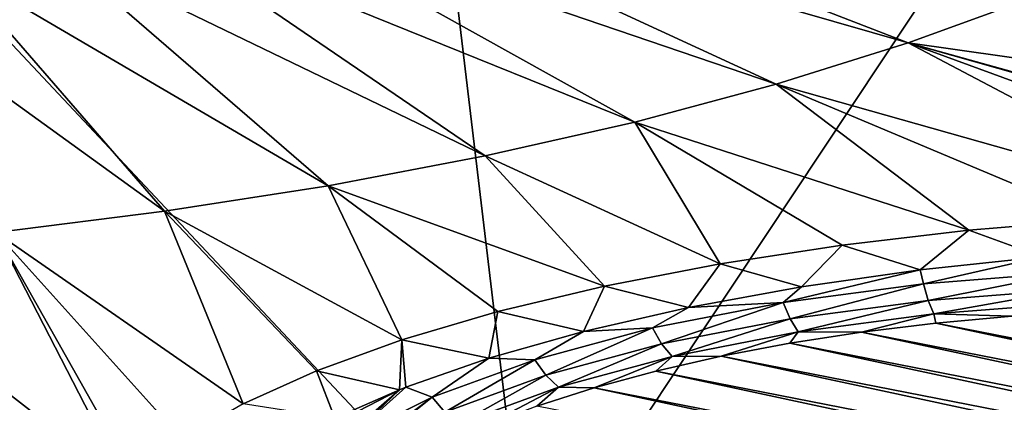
# Model space of a CAD drawing. Header units: metres. Extents: x -90 to 304, y -90 to 74.
# Tile 284 of 570: x 242.84 to 246.66, y -7.42 to -5.94. Entities that reach past the tile are written whole.
import ezdxf

# ---------------------------------------------------------------- set-up
doc = ezdxf.new("R2010")
doc.units = ezdxf.units.M
doc.layers.add('solid_21662050_350', color=7, linetype='CONTINUOUS')

msp = doc.modelspace()

# ---------------------------------------------------------------- linework, layer by layer
at = {"layer": 'solid_21662050_350'}
for points in [[(248.36145, -2.821896, 232.902344), (244.193527, -2.987869, 233.365204), (244.812439, -8.165796, 239.15979)], [(248.36145, -2.821896, 232.902344), (244.812439, -8.165796, 239.15979), (249.594559, -7.971935, 238.621323)], [(244.193527, -2.987869, 233.365204), (240, -3.042531, 233.51889), (244.812439, -8.165796, 239.15979)], [(240, -3.042531, 233.51889), (240, -8.230553, 239.339661), (244.812439, -8.165796, 239.15979)], [(246.287872, -6.029606, 182.333939), (244.00827, -5.374266, 180.147034), (244.310394, -5.263552, 179.839523)], [(246.761826, -5.855927, 181.851532), (246.287872, -6.029606, 182.333939), (244.310394, -5.263552, 179.839523)], [(245.775146, -6.190153, 182.779877), (243.681427, -5.476608, 180.431305), (244.00827, -5.374266, 180.147034)], [(246.287872, -6.029606, 182.333939), (245.775146, -6.190153, 182.779877), (244.00827, -5.374266, 180.147034)], [(245.226822, -6.336579, 183.186584), (243.331894, -5.569949, 180.690567), (243.681427, -5.476608, 180.431305)], [(245.775146, -6.190153, 182.779877), (245.226822, -6.336579, 183.186584), (243.681427, -5.476608, 180.431305)], [(244.646255, -6.46798, 183.551575), (242.961807, -5.653712, 180.923233), (243.331894, -5.569949, 180.690567)], [(245.226822, -6.336579, 183.186584), (244.646255, -6.46798, 183.551575), (243.331894, -5.569949, 180.690567)], [(244.037064, -6.583547, 183.872574), (242.573471, -5.727381, 181.127853), (242.961807, -5.653712, 180.923233)], [(244.646255, -6.46798, 183.551575), (244.037064, -6.583547, 183.872574), (242.961807, -5.653712, 180.923233)], [(243.402969, -6.682567, 184.147614), (242.169266, -5.790503, 181.303177), (242.573471, -5.727381, 181.127853)], [(244.037064, -6.583547, 183.872574), (243.402969, -6.682567, 184.147614), (242.573471, -5.727381, 181.127853)], [(243.402969, -6.682567, 184.147614), (242.747894, -6.764429, 184.374985), (242.169266, -5.790503, 181.303177)], [(249.304886, -6.456853, 184.077103), (246.287872, -6.029606, 182.333939), (246.761826, -5.855927, 181.851532)], [(247.536835, -6.687583, 184.558548), (245.775146, -6.190153, 182.779877), (246.287872, -6.029606, 182.333939)], [(248.060822, -6.677968, 184.598724), (247.536835, -6.687583, 184.558548), (246.287872, -6.029606, 182.333939)], [(248.608749, -6.686608, 184.706055), (248.060822, -6.677968, 184.598724), (246.287872, -6.029606, 182.333939)], [(248.66095, -6.688463, 184.719879), (248.608749, -6.686608, 184.706055), (246.287872, -6.029606, 182.333939)], [(249.304886, -6.456853, 184.077103), (248.66095, -6.688463, 184.719879), (246.287872, -6.029606, 182.333939)], [(246.522629, -6.755729, 184.653824), (245.226822, -6.336579, 183.186584), (245.775146, -6.190153, 182.779877)], [(247.025391, -6.713775, 184.578018), (246.522629, -6.755729, 184.653824), (245.775146, -6.190153, 182.779877)], [(247.536835, -6.687583, 184.558548), (247.025391, -6.713775, 184.578018), (245.775146, -6.190153, 182.779877)], [(245.557846, -6.885797, 184.972733), (244.646255, -6.46798, 183.551575), (245.226822, -6.336579, 183.186584)], [(246.031448, -6.813287, 184.785858), (245.557846, -6.885797, 184.972733), (245.226822, -6.336579, 183.186584)], [(246.522629, -6.755729, 184.653824), (246.031448, -6.813287, 184.785858), (245.226822, -6.336579, 183.186584)], [(245.11026, -6.97241, 185.212646), (244.037064, -6.583547, 183.872574), (244.646255, -6.46798, 183.551575)], [(245.557846, -6.885797, 184.972733), (245.11026, -6.97241, 185.212646), (244.646255, -6.46798, 183.551575)], [(244.32312, -7.18112, 185.831955), (243.402969, -6.682567, 184.147614), (244.037064, -6.583547, 183.872574)], [(244.696152, -7.071472, 185.500885), (244.32312, -7.18112, 185.831955), (244.037064, -6.583547, 183.872574)], [(245.11026, -6.97241, 185.212646), (244.696152, -7.071472, 185.500885), (244.037064, -6.583547, 183.872574)], [(243.707596, -7.428462, 186.610672), (242.747894, -6.764429, 184.374985), (243.402969, -6.682567, 184.147614)], [(243.992142, -7.30053, 186.20314), (243.707596, -7.428462, 186.610672), (243.402969, -6.682567, 184.147614)], [(244.32312, -7.18112, 185.831955), (243.992142, -7.30053, 186.20314), (243.402969, -6.682567, 184.147614)], [(246.807312, -6.858563, 185.020096), (246.522629, -6.755729, 184.653824), (247.025391, -6.713775, 184.578018)], [(246.333893, -6.909483, 185.131027), (246.031448, -6.813287, 184.785858), (246.522629, -6.755729, 184.653824)], [(246.333893, -6.909483, 185.131027), (246.522629, -6.755729, 184.653824), (246.807312, -6.858563, 185.020096)], [(243.254044, -7.74497, 187.653748), (242.075882, -6.828629, 184.553314), (242.747894, -6.764429, 184.374985)], [(243.28508, -7.713226, 187.547134), (243.254044, -7.74497, 187.653748), (242.747894, -6.764429, 184.374985)], [(243.470627, -7.565393, 187.056305), (243.28508, -7.713226, 187.547134), (242.747894, -6.764429, 184.374985)], [(243.707596, -7.428462, 186.610672), (243.470627, -7.565393, 187.056305), (242.747894, -6.764429, 184.374985)], [(243.254044, -7.74497, 187.653748), (242.458649, -7.811163, 187.838837), (242.075882, -6.828629, 184.553314)], [(245.873581, -6.975653, 185.297333), (245.557846, -6.885797, 184.972733), (246.031448, -6.813287, 184.785858)], [(245.873581, -6.975653, 185.297333), (246.031448, -6.813287, 184.785858), (246.333893, -6.909483, 185.131027)], [(246.333893, -6.909483, 185.131027), (246.807312, -6.858563, 185.020096), (246.346909, -6.9632, 185.148376)], [(246.807312, -6.858563, 185.020096), (246.916946, -6.919128, 185.025955), (246.346909, -6.9632, 185.148376)], [(245.435059, -7.056109, 185.516907), (245.11026, -6.97241, 185.212646), (245.557846, -6.885797, 184.972733)], [(245.435059, -7.056109, 185.516907), (245.557846, -6.885797, 184.972733), (245.873581, -6.975653, 185.297333)], [(246.333893, -6.909483, 185.131027), (246.346909, -6.9632, 185.148376), (245.802643, -7.035558, 185.34935)], [(245.873581, -6.975653, 185.297333), (246.333893, -6.909483, 185.131027), (245.802643, -7.035558, 185.34935)], [(246.36525, -7.028205, 185.188156), (246.346909, -6.9632, 185.148376), (246.916946, -6.919128, 185.025955)], [(246.926224, -6.984834, 185.067703), (246.36525, -7.028205, 185.188156), (246.916946, -6.919128, 185.025955)], [(245.028244, -7.149117, 185.785126), (244.696152, -7.071472, 185.500885), (245.11026, -6.97241, 185.212646)], [(245.028244, -7.149117, 185.785126), (245.11026, -6.97241, 185.212646), (245.435059, -7.056109, 185.516907)], [(245.435059, -7.056109, 185.516907), (245.873581, -6.975653, 185.297333), (245.802643, -7.035558, 185.34935)], [(245.829636, -7.099412, 185.385956), (245.802643, -7.035558, 185.34935), (246.346909, -6.9632, 185.148376)], [(246.36525, -7.028205, 185.188156), (245.829636, -7.099412, 185.385956), (246.346909, -6.9632, 185.148376)], [(246.386612, -7.079821, 185.243164), (246.36525, -7.028205, 185.188156), (246.926224, -6.984834, 185.067703)], [(246.937012, -7.037267, 185.124969), (246.386612, -7.079821, 185.243164), (246.926224, -6.984834, 185.067703)], [(245.861069, -7.149689, 185.437225), (245.829636, -7.099412, 185.385956), (246.36525, -7.028205, 185.188156)], [(246.386612, -7.079821, 185.243164), (245.861069, -7.149689, 185.437225), (246.36525, -7.028205, 185.188156)], [(245.028244, -7.149117, 185.785126), (245.435059, -7.056109, 185.516907), (245.29628, -7.134587, 185.62442)], [(245.435059, -7.056109, 185.516907), (245.802643, -7.035558, 185.34935), (245.29628, -7.134587, 185.62442)], [(245.331329, -7.196866, 185.656631), (245.29628, -7.134587, 185.62442), (245.802643, -7.035558, 185.34935)], [(245.829636, -7.099412, 185.385956), (245.331329, -7.196866, 185.656631), (245.802643, -7.035558, 185.34935)], [(246.937012, -7.037267, 185.124969), (246.69046, -7.089082, 185.238953), (246.386612, -7.079821, 185.243164)], [(244.661331, -7.252585, 186.095749), (244.32312, -7.18112, 185.831955), (244.696152, -7.071472, 185.500885)], [(244.661331, -7.252585, 186.095749), (244.696152, -7.071472, 185.500885), (245.028244, -7.149117, 185.785126)], [(245.372147, -7.245308, 185.70282), (245.331329, -7.196866, 185.656631), (245.829636, -7.099412, 185.385956)], [(245.861069, -7.149689, 185.437225), (245.372147, -7.245308, 185.70282), (245.829636, -7.099412, 185.385956)], [(246.386612, -7.079821, 185.243164), (246.107162, -7.150912, 185.41069), (245.861069, -7.149689, 185.437225)], [(246.386612, -7.079821, 185.243164), (246.395035, -7.11591, 185.313461), (246.107162, -7.150912, 185.41069)], [(246.386612, -7.079821, 185.243164), (246.69046, -7.089082, 185.238953), (246.395035, -7.11591, 185.313461)], [(246.395035, -7.11591, 185.313461), (246.69046, -7.089082, 185.238953), (251.11055, -8.038125, 187.875015)], [(245.028244, -7.149117, 185.785126), (245.29628, -7.134587, 185.62442), (244.839157, -7.258074, 185.967407)], [(244.88147, -7.318388, 185.994171), (244.839157, -7.258074, 185.967407), (245.29628, -7.134587, 185.62442)], [(245.331329, -7.196866, 185.656631), (244.88147, -7.318388, 185.994171), (245.29628, -7.134587, 185.62442)], [(246.107162, -7.150912, 185.41069), (246.395035, -7.11591, 185.313461), (251.165009, -8.140079, 188.158203)], [(246.395035, -7.11591, 185.313461), (251.11055, -8.038125, 187.875015), (251.165009, -8.140079, 188.158203)], [(244.314056, -7.374615, 186.474258), (243.992142, -7.30053, 186.20314), (244.32312, -7.18112, 185.831955)], [(244.339127, -7.364779, 186.443329), (244.314056, -7.374615, 186.474258), (244.32312, -7.18112, 185.831955)], [(244.661331, -7.252585, 186.095749), (244.339127, -7.364779, 186.443329), (244.32312, -7.18112, 185.831955)], [(244.661331, -7.252585, 186.095749), (245.028244, -7.149117, 185.785126), (244.839157, -7.258074, 185.967407)], [(245.861069, -7.149689, 185.437225), (245.561874, -7.244421, 185.670425), (245.372147, -7.245308, 185.70282)], [(245.861069, -7.149689, 185.437225), (245.828827, -7.193843, 185.529938), (245.561874, -7.244421, 185.670425)], [(245.861069, -7.149689, 185.437225), (246.107162, -7.150912, 185.41069), (245.828827, -7.193843, 185.529938)], [(245.828827, -7.193843, 185.529938), (246.107162, -7.150912, 185.41069), (251.194412, -8.243196, 188.444626)], [(246.107162, -7.150912, 185.41069), (251.165009, -8.140079, 188.158203), (251.194412, -8.243196, 188.444626)], [(244.930756, -7.364543, 186.034012), (244.88147, -7.318388, 185.994171), (245.331329, -7.196866, 185.656631)], [(245.372147, -7.245308, 185.70282), (244.930756, -7.364543, 186.034012), (245.331329, -7.196866, 185.656631)], [(245.561874, -7.244421, 185.670425), (245.828827, -7.193843, 185.529938), (251.198578, -8.346794, 188.732376)], [(245.828827, -7.193843, 185.529938), (251.194412, -8.243196, 188.444626), (251.198578, -8.346794, 188.732376)], [(244.661331, -7.252585, 186.095749), (244.441452, -7.40326, 186.370682), (244.339127, -7.364779, 186.443329)], [(244.661331, -7.252585, 186.095749), (244.839157, -7.258074, 185.967407), (244.441452, -7.40326, 186.370682)], [(245.372147, -7.245308, 185.70282), (245.069473, -7.367063, 186.011078), (244.930756, -7.364543, 186.034012)], [(245.372147, -7.245308, 185.70282), (245.308182, -7.302291, 185.831161), (245.069473, -7.367063, 186.011078)], [(245.308182, -7.302291, 185.831161), (245.561874, -7.244421, 185.670425), (251.177475, -8.45015, 189.019455)], [(245.372147, -7.245308, 185.70282), (245.561874, -7.244421, 185.670425), (245.308182, -7.302291, 185.831161)], [(245.561874, -7.244421, 185.670425), (251.198578, -8.346794, 188.732376), (251.177475, -8.45015, 189.019455)], [(244.490112, -7.461265, 186.391037), (244.441452, -7.40326, 186.370682), (244.839157, -7.258074, 185.967407)], [(244.88147, -7.318388, 185.994171), (244.490112, -7.461265, 186.391037), (244.839157, -7.258074, 185.967407)], [(244.063721, -7.484839, 186.825089), (243.707596, -7.428462, 186.610672), (243.992142, -7.30053, 186.20314)], [(244.314056, -7.374615, 186.474258), (244.063721, -7.484839, 186.825089), (243.992142, -7.30053, 186.20314)], [(244.546753, -7.504731, 186.423401), (244.490112, -7.461265, 186.391037), (244.88147, -7.318388, 185.994171)], [(244.930756, -7.364543, 186.034012), (244.546753, -7.504731, 186.423401), (244.88147, -7.318388, 185.994171)], [(245.069473, -7.367063, 186.011078), (245.308182, -7.302291, 185.831161), (251.131226, -8.552566, 189.303925)], [(245.308182, -7.302291, 185.831161), (251.177475, -8.45015, 189.019455), (251.131226, -8.552566, 189.303925)], [(244.339127, -7.364779, 186.443329), (244.112091, -7.566902, 186.825211), (244.314056, -7.374615, 186.474258)], [(244.441452, -7.40326, 186.370682), (244.112091, -7.566902, 186.825211), (244.339127, -7.364779, 186.443329)], [(244.930756, -7.364543, 186.034012), (244.643387, -7.515488, 186.42334), (244.546753, -7.504731, 186.423401)], [(244.930756, -7.364543, 186.034012), (244.847397, -7.438281, 186.208893), (244.643387, -7.515488, 186.42334)], [(244.930756, -7.364543, 186.034012), (245.069473, -7.367063, 186.011078), (244.847397, -7.438281, 186.208893)], [(244.847397, -7.438281, 186.208893), (245.069473, -7.367063, 186.011078), (251.060196, -8.653321, 189.583786)], [(245.069473, -7.367063, 186.011078), (251.131226, -8.552566, 189.303925), (251.060196, -8.653321, 189.583786)], [(244.314056, -7.374615, 186.474258), (244.07074, -7.500316, 186.823822), (244.063721, -7.484839, 186.825089)], [(244.314056, -7.374615, 186.474258), (244.10437, -7.556647, 186.824173), (244.07074, -7.500316, 186.823822)], [(244.314056, -7.374615, 186.474258), (244.112091, -7.566902, 186.825211), (244.10437, -7.556647, 186.824173)], [(244.441452, -7.40326, 186.370682), (244.1595, -7.616838, 186.836334), (244.112091, -7.566902, 186.825211)], [(244.441452, -7.40326, 186.370682), (244.165985, -7.622304, 186.838333), (244.1595, -7.616838, 186.836334)], [(244.490112, -7.461265, 186.391037), (244.165985, -7.622304, 186.838333), (244.441452, -7.40326, 186.370682)]]:
    msp.add_3dface(points, dxfattribs=at)

doc.saveas('drawing.dxf')
